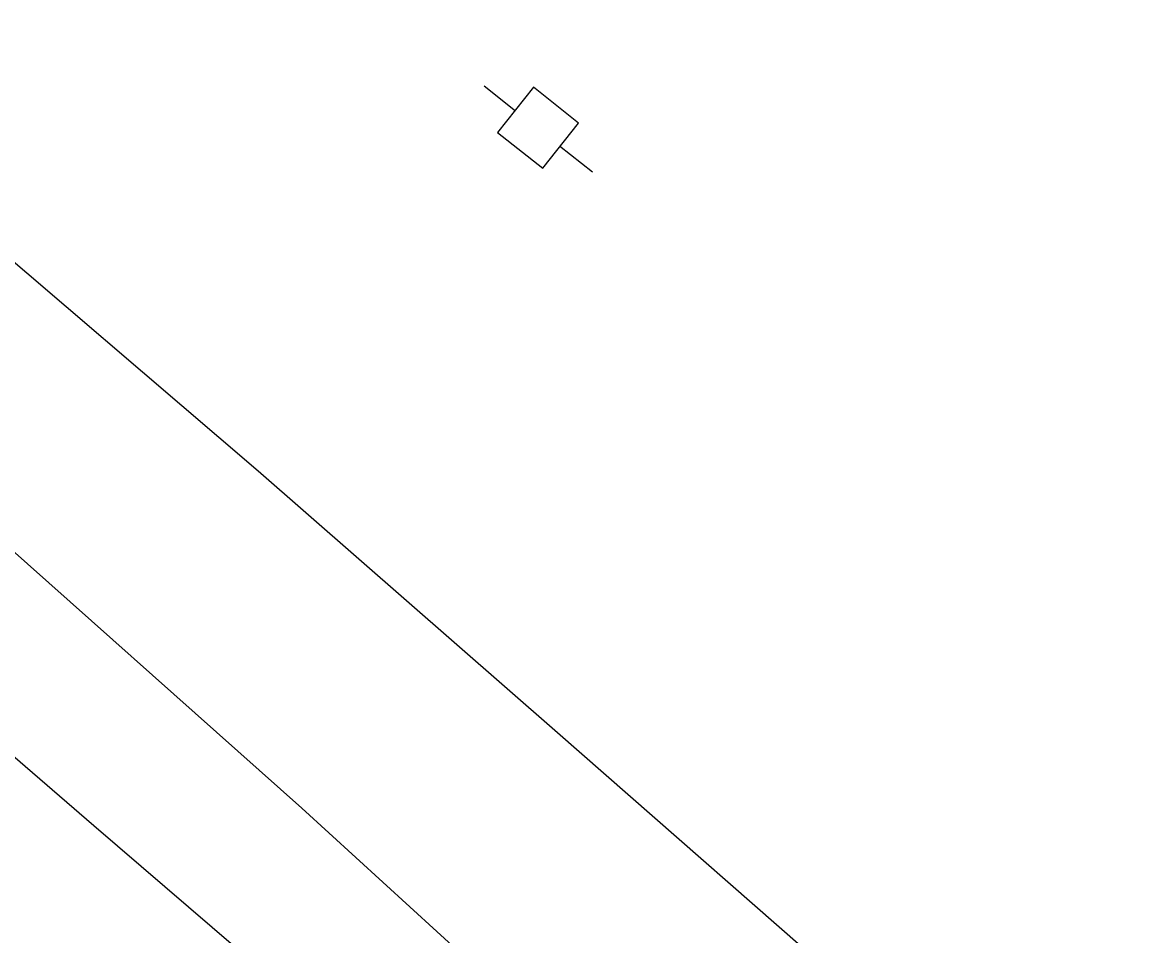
# Model space of a CAD drawing. Extents: x 2076109 to 2080761, y 592812 to 596750.
# Drawn here: x 2076900.8 to 2076996.8, y 596247.5 to 596326.7 of the extents above; entities that cross this region are included whole.
import ezdxf

# ---------------------------------------------------------------- set-up
doc = ezdxf.new("R2010")
doc.units = 0
for name, color, linetype in [('RD_EX_Fence_ChLk', 7, 'Continuous'), ('RD_EX_Road', 7, 'Continuous'), ('RD_EX_UT', 7, 'Continuous')]:
    doc.layers.add(name, color=color, linetype=linetype)

msp = doc.modelspace()

# ---------------------------------------------------------------- linework, layer by layer
at = {"layer": 'RD_EX_Fence_ChLk'}
msp.add_lwpolyline([(2076822.972, 596329.732), (2076907.019, 596257.073), (2076948.272, 596221.629), (2077023.379, 596156.571), (2077092.731, 596094.038)], dxfattribs=at)
msp.add_lwpolyline([(2076822.972, 596329.732), (2076907.019, 596257.073), (2076948.272, 596221.629), (2077023.379, 596156.571), (2077092.731, 596094.038)], dxfattribs=at)
at = {"layer": 'RD_EX_Road'}
for points in [[(2076842.973, 596352.709), (2076866.662, 596333.489), (2076894.557, 596310.647), (2076921.279, 596287.835), (2076946.978, 596265.339), (2076974.88, 596240.878), (2077000.655, 596218.687), (2077026.031, 596196.787), (2077056.62, 596170.549), (2077088.593, 596142.903), (2077102.756, 596132.06), (2077111.621, 596125.076), (2077125.615, 596114.469), (2077137.217, 596107.556), (2077155.374, 596096.638), (2077165.334, 596091.213), (2077183.909, 596082.522), (2077199.736, 596075.752), (2077216.776, 596070.626), (2077234.927, 596066.861), (2077254.139, 596063.854), (2077265.167, 596063.102), (2077275.226, 596063.542), (2077294.176, 596061.91)], [(2076842.973, 596352.709), (2076866.662, 596333.489), (2076894.557, 596310.647), (2076921.279, 596287.835), (2076946.978, 596265.339), (2076974.88, 596240.878), (2077000.655, 596218.687), (2077026.031, 596196.787), (2077056.62, 596170.549), (2077088.593, 596142.903), (2077102.756, 596132.06), (2077111.621, 596125.076), (2077125.615, 596114.469), (2077137.217, 596107.556), (2077155.374, 596096.638), (2077165.334, 596091.213), (2077183.909, 596082.522), (2077199.736, 596075.752), (2077216.776, 596070.626), (2077234.927, 596066.861), (2077254.139, 596063.854), (2077265.167, 596063.102), (2077275.226, 596063.542), (2077294.176, 596061.91)], [(2077310.8, 596045.604), (2077284.614, 596043.933), (2077263.726, 596044.86), (2077236.773, 596048.361), (2077217.912, 596052.268), (2077187.348, 596060.961), (2077164.204, 596069.756), (2077147.202, 596077.801), (2077123.411, 596090.881), (2077107.361, 596101.022), (2077085.709, 596117.864), (2077071.396, 596130.863), (2077033.154, 596164.209), (2077005.119, 596187.538), (2076967.193, 596220.061), (2076925.043, 596258.574), (2076895.709, 596284.714), (2076870.355, 596306.64), (2076830.546, 596340.856)], [(2077310.8, 596045.604), (2077284.614, 596043.933), (2077263.726, 596044.86), (2077236.773, 596048.361), (2077217.912, 596052.268), (2077187.348, 596060.961), (2077164.204, 596069.756), (2077147.202, 596077.801), (2077123.411, 596090.881), (2077107.361, 596101.022), (2077085.709, 596117.864), (2077071.396, 596130.863), (2077033.154, 596164.209), (2077005.119, 596187.538), (2076967.193, 596220.061), (2076925.043, 596258.574), (2076895.709, 596284.714), (2076870.355, 596306.64), (2076830.546, 596340.856)]]:
    msp.add_lwpolyline(points, dxfattribs=at)
at = {"layer": 'RD_EX_UT'}
for p, q in [((2076940.852, 596321.207), (2076943.567, 596319.048)), ((2076940.852, 596321.207), (2076943.567, 596319.048)), ((2076945.132, 596321.078), (2076942.021, 596317.164)), ((2076945.132, 596321.078), (2076942.021, 596317.164)), ((2076949.046, 596317.967), (2076945.132, 596321.078)), ((2076949.046, 596317.967), (2076945.132, 596321.078)), ((2076945.935, 596314.053), (2076949.046, 596317.967)), ((2076945.935, 596314.053), (2076949.046, 596317.967)), ((2076942.021, 596317.164), (2076945.935, 596314.053)), ((2076942.021, 596317.164), (2076945.935, 596314.053)), ((2076947.396, 596316.006), (2076950.246, 596313.741)), ((2076947.396, 596316.006), (2076950.246, 596313.741))]:
    msp.add_line(p, q, dxfattribs=at)

doc.saveas('drawing.dxf')
